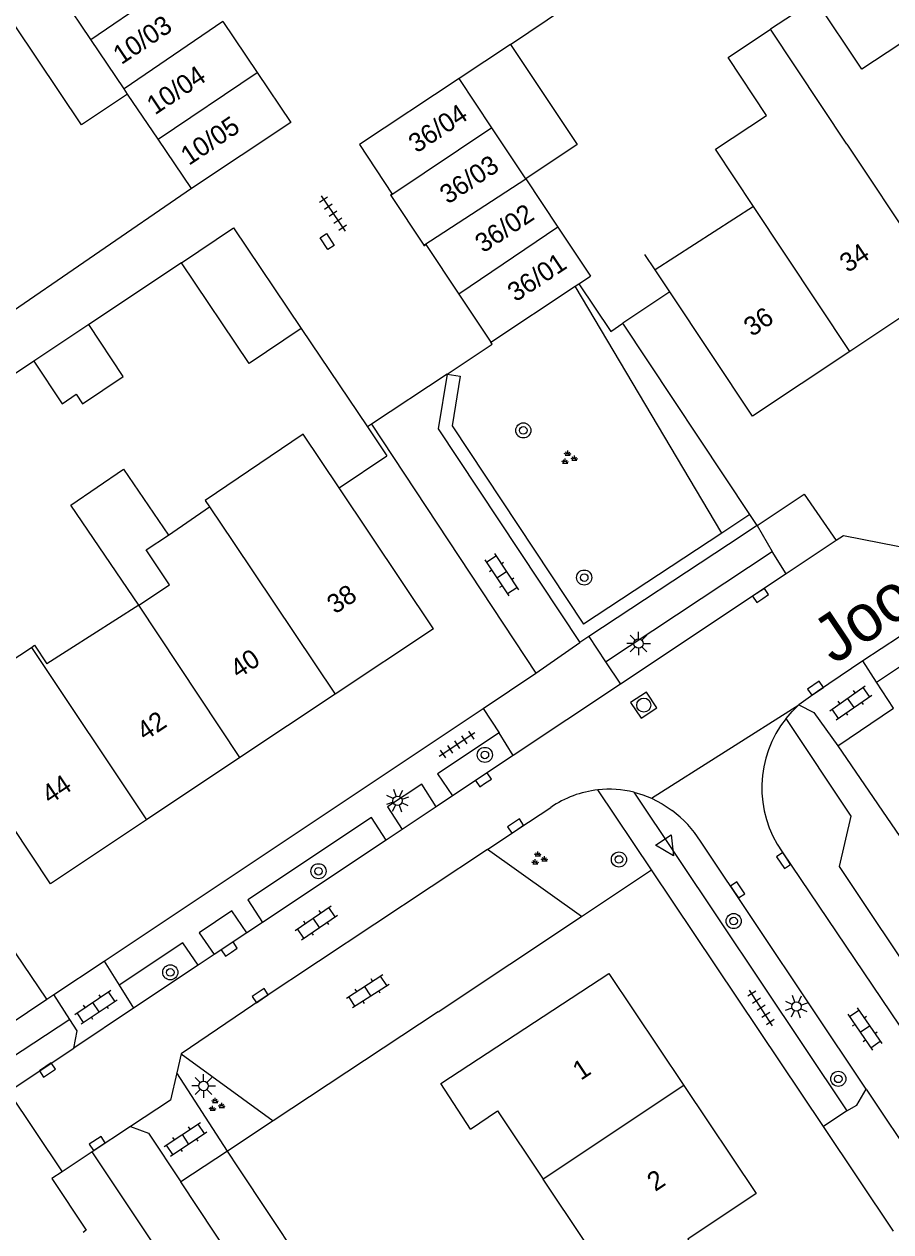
# Model space of a CAD drawing. Extents: x 137999 to 141000, y 397500 to 400501.
# Drawn here: x 138140.2 to 138186, y 399496.6 to 399560.5 of the extents above; entities that cross this region are included whole.
import ezdxf

# ---------------------------------------------------------------- set-up
doc = ezdxf.new("R2010")
doc.units = 0
for name, color, linetype in [('gg-afsc-erfafscheiding', 7, 'Continuous'), ('gg-afsc-muur', 7, 'Continuous'), ('gg-anno-huisnummerreeks BGT', 7, 'Continuous'), ('gg-anno-openbare ruimte label', 7, 'Continuous'), ('gg-bbg-bijgebouw', 7, 'Continuous'), ('gg-bbg-gedigitaliseerde bebouwing', 7, 'Continuous'), ('gg-bbg-gedigitaliseerde bijgebouw', 7, 'Continuous'), ('gg-bbg-hoofdgebouw', 7, 'Continuous'), ('gg-bbg-luifel en loopbrug', 7, 'Continuous'), ('gg-bbg-tussenscheiding', 7, 'Continuous'), ('gg-knt-verharding', 7, 'Continuous'), ('gg-knt-verharding nz', 7, 'Continuous'), ('gt-grn-groengrens', 7, 'Continuous'), ('gt-grn-weggrens', 7, 'Continuous'), ('gt-symb-boom', 7, 'Continuous'), ('gt-symb-groenvak', 7, 'Continuous'), ('gt-symb-klinker verharding', 7, 'Continuous'), ('gt-symb-kolk', 7, 'Continuous'), ('gt-symb-kolk center center', 7, 'Continuous'), ('gt-symb-lichtmast', 7, 'Continuous'), ('gt-symb-rioolschacht', 7, 'Continuous'), ('gt-symb-tegel verharding', 7, 'Continuous'), ('gt-symb-waterafsluiter', 7, 'Continuous')]:
    doc.layers.add(name, color=color, linetype=linetype)

# ---------------------------------------------------------------- blocks, each defined once
blk = doc.blocks.new('gt0-KOLKCC')
at = {"layer": 'gt-symb-kolk center center'}
blk.add_lwpolyline([(-0.375, 0.2), (0.375, 0.2), (0.375, -0.2), (-0.375, -0.2)], close=True, dxfattribs=at)
blk = doc.blocks.new('gt0-TEG1')
at = {"layer": 'gt-symb-tegel verharding'}
for p, q in [((-1.125, 0), (1.125, 0)), ((-0.9, -0.25), (-0.9, 0.25)), ((-0.45, -0.25), (-0.45, 0.25)), ((0, -0.25), (0, 0.25)), ((0.45, -0.25), (0.45, 0.25)), ((0.9, -0.25), (0.9, 0.25))]:
    blk.add_line(p, q, dxfattribs=at)
blk = doc.blocks.new('gt0-GRVAK')
at = {"layer": 'gt-symb-groenvak'}
for p, q in [((-0.11, 0.189), (-0.228, 0.24)), ((-0.182, 0.153), (0.088, 0.153)), ((-0.091, 0.211), (-0.156, 0.322)), ((-0.047, 0.214), (-0.047, 0.393)), ((-0.004, 0.211), (0.061, 0.322)), ((0.015, 0.189), (0.133, 0.24)), ((0.262, -0.052), (0.197, 0.059)), ((0.305, -0.049), (0.305, 0.13)), ((0.349, -0.052), (0.414, 0.059)), ((-0.245, -0.228), (-0.363, -0.177)), ((-0.318, -0.264), (-0.047, -0.264)), ((-0.226, -0.206), (-0.291, -0.095)), ((-0.183, -0.203), (-0.183, -0.024)), ((-0.139, -0.206), (-0.074, -0.095)), ((-0.12, -0.228), (-0.002, -0.177)), ((0.243, -0.074), (0.125, -0.023)), ((0.17, -0.11), (0.441, -0.11)), ((0.368, -0.074), (0.486, -0.023))]:
    blk.add_line(p, q, dxfattribs=at)
blk = doc.blocks.new('gt0-BOOM')
at = {"layer": 'gt-symb-boom'}
for radius in [0.4, 0.2]:
    blk.add_circle((0, 0), radius, dxfattribs=at)
blk = doc.blocks.new('gt0-LMAST')
at = {"layer": 'gt-symb-lichtmast'}
for p, q in [((-0.182, 0.173), (-0.447, 0.438)), ((-0.005, 0.246), (-0.005, 0.621)), ((0.172, 0.173), (0.437, 0.438)), ((-0.255, -0.004), (-0.63, -0.004)), ((-0.182, -0.181), (-0.447, -0.446)), ((-0.005, -0.254), (-0.005, -0.629)), ((0.437, -0.446), (0.172, -0.181)), ((0.245, -0.004), (0.62, -0.004))]:
    blk.add_line(p, q, dxfattribs=at)
blk.add_circle((-0.005, -0.004), 0.25, dxfattribs=at)
blk = doc.blocks.new('gt0-KOLK')
at = {"layer": 'gt-symb-kolk'}
blk.add_lwpolyline([(0, 0), (0.375, 0), (0.375, 0.4), (-0.375, 0.4), (-0.375, 0), (0, 0)], dxfattribs=at)
blk = doc.blocks.new('gt0-KL1')
at = {"layer": 'gt-symb-klinker verharding'}
for p, q in [((-1.15, 0.3), (1.15, 0.3)), ((-1, -0.3), (-1, 0.3)), ((-0.5, 0.3), (-0.5, 0.45)), ((0, -0.3), (0, 0.3)), ((0.5, 0.3), (0.5, 0.45)), ((1, -0.3), (1, 0.3)), ((-1.15, -0.3), (1.15, -0.3)), ((-0.5, -0.45), (-0.5, -0.3)), ((0.5, -0.45), (0.5, -0.3))]:
    blk.add_line(p, q, dxfattribs=at)
blk = doc.blocks.new('gt0-RS')
at = {"layer": 'gt-symb-rioolschacht'}
blk.add_lwpolyline([(-0.5, -0.5), (0.5, -0.5), (0.5, 0.5), (-0.5, 0.5)], close=True, dxfattribs=at)
blk.add_circle((0, 0), 0.375, dxfattribs=at)
blk = doc.blocks.new('gt0-WAFSL')
at = {"layer": 'gt-symb-waterafsluiter'}
for p, q in [((-0.5, -0.333), (0, 0.667)), ((0, 0.667), (0.5, -0.333)), ((0.5, -0.333), (-0.5, -0.333))]:
    blk.add_line(p, q, dxfattribs=at)

msp = doc.modelspace()

# ---------------------------------------------------------------- linework, layer by layer
at = {"layer": 'gg-afsc-erfafscheiding'}
for p, q in [((138149.024, 399551.795), (138136.649, 399543.298)), ((138148.499, 399547.872), (138143.599, 399544.605)), ((138174.317, 399546.342), (138171.844, 399544.672)), ((138154.829, 399544.391), (138158.333, 399539.192)), ((138140.687, 399542.664), (138137.134, 399540.295)), ((138158.333, 399539.192), (138159.365, 399537.663)), ((138156.843, 399535.962), (138159.365, 399537.663)), ((138162.071, 399508.258), (138153.355, 399502.494)), ((138153.355, 399502.494), (138150.93, 399500.89))]:
    msp.add_line(p, q, dxfattribs=at)
for points in [[(138165.908, 399559.418), (138176.62, 399566.638), (138175.833, 399567.83)], [(138169.506, 399546.756), (138171.206, 399544.241), (138171.844, 399544.672)], [(138141.38, 399508.92), (138128.172, 399528.419), (138128.77, 399528.82)]]:
    msp.add_lwpolyline(points, dxfattribs=at)
at = {"layer": 'gg-afsc-muur'}
msp.add_line((138173.553, 399547.491), (138173.008, 399548.307), dxfattribs=at)
at = {"layer": 'gg-bbg-bijgebouw'}
for p, q in [((138150.693, 399560.628), (138152.499, 399557.936)), ((138165.908, 399559.418), (138163.192, 399557.617)), ((138159.568, 399551.422), (138161.31, 399548.795)), ((138169.317, 399546.63), (138169.506, 399546.756)), ((138169.506, 399546.756), (138170.126, 399547.168)), ((138163.173, 399546.214), (138164.864, 399543.663)), ((138164.864, 399543.663), (138169.317, 399546.63)), ((138150.93, 399500.89), (138148.46, 399499.26)), ((138153.84, 399491.18), (138148.46, 399499.26))]:
    msp.add_line(p, q, dxfattribs=at)
for points in [[(138152.499, 399557.936), (138154.281, 399555.281), (138149.024, 399551.795)], [(138163.192, 399557.617), (138157.916, 399554.117), (138159.651, 399551.506), (138159.558, 399551.437), (138159.568, 399551.422)], [(138148.499, 399547.872), (138151.245, 399549.719), (138154.829, 399544.391)], [(138161.31, 399548.795), (138161.325, 399548.772), (138161.43, 399548.845), (138163.173, 399546.214)], [(138154.829, 399544.391), (138152.083, 399542.544), (138148.499, 399547.872)], [(138153.84, 399491.18), (138156.3, 399492.82), (138151.523, 399500), (138150.93, 399500.89)]]:
    msp.add_lwpolyline(points, dxfattribs=at)
at = {"layer": 'gg-bbg-gedigitaliseerde bebouwing'}
for p, q in [((138178.747, 399550.846), (138173.553, 399547.491)), ((138147.809, 399533.472), (138149.987, 399534.955)), ((138146.239, 399529.765), (138147.863, 399530.837)), ((138146.239, 399529.765), (138141.382, 399526.653)), ((138135.5, 399524.181), (138140.564, 399527.532))]:
    msp.add_line(p, q, dxfattribs=at)
for points in [[(138187.15, 399559.88), (138184.478, 399558.107), (138182.031, 399561.795), (138179.653, 399560.217)], [(138145.652, 399556.795), (138143.217, 399555.163), (138139.71, 399560.396), (138132.727, 399555.718), (138132.246, 399556.439)], [(138178.747, 399550.846), (138176.736, 399553.876), (138179.431, 399555.664), (138177.402, 399558.723), (138179.653, 399560.217)], [(138154.935, 399538.814), (138149.759, 399535.29), (138149.987, 399534.955)], [(138147.863, 399530.837), (138146.635, 399532.697), (138147.809, 399533.472)], [(138140.564, 399527.532), (138140.729, 399527.641), (138141.382, 399526.653)], [(138163.78, 399502.06), (138165.207, 399503.015), (138167.62, 399499.408)], [(138171.571, 399490.381), (138168.386, 399495.143), (138169.828, 399496.107), (138167.62, 399499.408)]]:
    msp.add_lwpolyline(points, dxfattribs=at)
at = {"layer": 'gg-bbg-gedigitaliseerde bijgebouw'}
for p, q in [((138147.269, 399554.414), (138145.652, 399556.795)), ((138149.024, 399551.795), (138147.269, 399554.414)), ((138166.708, 399552.318), (138168.409, 399549.755)), ((138168.409, 399549.755), (138170.126, 399547.168)), ((138143.599, 399544.605), (138140.687, 399542.664))]:
    msp.add_line(p, q, dxfattribs=at)
for points in [[(138165.908, 399559.418), (138169.424, 399554.12), (138166.708, 399552.318)], [(138140.687, 399542.664), (138142.184, 399540.417), (138142.933, 399540.916), (138143.268, 399540.414), (138145.419, 399541.848), (138143.599, 399544.605)]]:
    msp.add_lwpolyline(points, dxfattribs=at)
at = {"layer": 'gg-bbg-hoofdgebouw'}
for p, q in [((138174.317, 399546.342), (138173.553, 399547.491)), ((138178.7, 399539.75), (138174.317, 399546.342)), ((138188.779, 399546.471), (138183.836, 399543.175)), ((138183.836, 399543.175), (138178.7, 399539.75)), ((138156.843, 399535.962), (138154.935, 399538.814)), ((138161.82, 399528.52), (138156.843, 399535.962)), ((138161.82, 399528.52), (138156.633, 399525.063)), ((138156.633, 399525.063), (138151.587, 399521.7)), ((138151.587, 399521.7), (138146.646, 399518.406))]:
    msp.add_line(p, q, dxfattribs=at)
for points in [[(138146.646, 399518.406), (138141.58, 399515.03), (138135.5, 399524.181)], [(138163.78, 399502.06), (138162.21, 399504.46), (138171.1, 399510.281), (138175.061, 399504.367)], [(138175.061, 399504.367), (138178.89, 399498.65), (138175.28, 399496.23), (138176.837, 399493.889)]]:
    msp.add_lwpolyline(points, dxfattribs=at)
at = {"layer": 'gg-bbg-luifel en loopbrug'}
msp.add_lwpolyline([(138146.239, 399529.765), (138142.643, 399535.047), (138145.44, 399536.951), (138147.809, 399533.472)], dxfattribs=at)
at = {"layer": 'gg-bbg-tussenscheiding'}
for p, q in [((138143.707, 399559.68), (138148.932, 399563.253)), ((138143.707, 399559.68), (138141.893, 399562.371)), ((138150.693, 399560.628), (138145.467, 399557.069)), ((138183.686, 399554.139), (138179.653, 399560.217)), ((138145.467, 399557.069), (138143.707, 399559.68)), ((138147.269, 399554.414), (138152.499, 399557.936)), ((138164.918, 399555.015), (138163.192, 399557.617)), ((138145.652, 399556.795), (138145.467, 399557.069)), ((138164.918, 399555.015), (138159.568, 399551.422)), ((138166.708, 399552.318), (138164.918, 399555.015)), ((138183.686, 399554.139), (138188.779, 399546.471)), ((138161.31, 399548.795), (138166.708, 399552.318)), ((138183.836, 399543.175), (138178.747, 399550.846)), ((138168.409, 399549.755), (138163.173, 399546.214)), ((138149.987, 399534.955), (138151.252, 399533.074)), ((138151.252, 399533.074), (138156.633, 399525.063)), ((138151.587, 399521.7), (138146.239, 399529.765)), ((138140.564, 399527.532), (138146.646, 399518.406)), ((138175.061, 399504.367), (138167.62, 399499.408))]:
    msp.add_line(p, q, dxfattribs=at)
at = {"layer": 'gg-knt-verharding'}
for p, q in [((138178.56, 399534.551), (138171.844, 399544.672)), ((138162.546, 399541.983), (138158.545, 399539.332)), ((138158.545, 399539.332), (138158.333, 399539.192)), ((138158.545, 399539.332), (138167.248, 399526.166)), ((138178.947, 399533.968), (138177.427, 399532.967)), ((138178.947, 399533.968), (138178.56, 399534.551)), ((138177.427, 399532.967), (138170.042, 399528.104)), ((138183.122, 399533.178), (138180.484, 399531.422)), ((138170.928, 399526.759), (138179.743, 399532.605)), ((138180.484, 399531.422), (138179.743, 399532.605)), ((138180.484, 399531.422), (138171.723, 399525.591)), ((138187.59, 399528.829), (138184.525, 399526.821)), ((138167.248, 399526.166), (138169.558, 399527.785)), ((138170.042, 399528.104), (138169.558, 399527.785)), ((138170.928, 399526.759), (138171.723, 399525.591)), ((138185.259, 399525.698), (138184.525, 399526.821)), ((138164.448, 399524.299), (138167.248, 399526.166)), ((138186.159, 399524.319), (138185.259, 399525.698)), ((138171.723, 399525.591), (138166.036, 399521.806)), ((138144.411, 399510.94), (138164.448, 399524.299)), ((138183.201, 399522.332), (138186.159, 399524.319)), ((138166.036, 399521.806), (138165.304, 399523.006)), ((138166.036, 399521.806), (138162.838, 399519.677)), ((138173.356, 399515.765), (138170.523, 399519.996)), ((138162.838, 399519.677), (138161.963, 399519.097)), ((138172.424, 399519.871), (138183.686, 399503.02)), ((138161.963, 399519.097), (138160.18, 399517.908)), ((138159.331, 399517.343), (138152.78, 399512.982)), ((138160.18, 399517.908), (138159.331, 399517.343)), ((138169.661, 399513.302), (138164.678, 399516.844)), ((138184.699, 399504.175), (138175.949, 399517.282)), ((138180.266, 399516.72), (138191.528, 399500)), ((138182.447, 399502.192), (138173.356, 399515.765)), ((138152.78, 399512.982), (138151.952, 399512.431)), ((138162.071, 399508.258), (138169.661, 399513.302)), ((138151.952, 399512.431), (138150.225, 399511.282)), ((138150.225, 399511.282), (138149.38, 399510.719)), ((138141.755, 399509.17), (138144.411, 399510.94)), ((138144.411, 399510.94), (138145.208, 399509.667)), ((138149.38, 399510.719), (138145.97, 399508.45)), ((138141.38, 399508.92), (138141.755, 399509.17)), ((138142.603, 399507.854), (138141.755, 399509.17)), ((138145.208, 399509.667), (138145.97, 399508.45)), ((138139.331, 399507.554), (138141.38, 399508.92)), ((138145.97, 399508.45), (138142.805, 399506.343)), ((138142.603, 399507.854), (138138.78, 399505.356)), ((138139.702, 399504.277), (138142.805, 399506.343)), ((138148.492, 399506.038), (138148.257, 399505.031)), ((138148.492, 399506.038), (138153.355, 399502.494)), ((138148.257, 399505.031), (138147.92, 399503.59)), ((138150.93, 399500.89), (138148.257, 399505.031)), ((138139.339, 399504.063), (138142.189, 399499.803)), ((138184.699, 399504.175), (138189.104, 399497.576)), ((138147.92, 399503.59), (138145.803, 399502.201)), ((138145.803, 399502.201), (138143.775, 399500.855)), ((138186.156, 399496.654), (138182.447, 399502.192)), ((138143.775, 399500.855), (138142.189, 399499.803))]:
    msp.add_line(p, q, dxfattribs=at)
for points in [[(138162.546, 399541.983), (138164.93, 399543.563), (138164.864, 399543.663)], [(138204.182, 399543.86), (138187.36, 399532.67), (138183.5, 399533.43), (138183.122, 399533.178)], [(138162.546, 399541.983), (138162.074, 399539.083), (138169.558, 399527.785)], [(138178.947, 399533.968), (138181.426, 399535.626), (138183.122, 399533.178)], [(138185.259, 399525.698), (138188.323, 399527.743), (138187.59, 399528.829)], [(138180.47, 399523.775), (138180.794, 399524.147), (138181.145, 399524.488)], [(138181.145, 399524.488), (138181.931, 399524.083), (138183.201, 399522.332)], [(138165.304, 399523.006), (138162.047, 399520.849), (138162.838, 399519.677)], [(138161.963, 399519.097), (138161.205, 399520.3), (138159.387, 399519.096), (138160.18, 399517.908)], [(138172.424, 399519.871), (138172.898, 399519.732), (138173.359, 399519.55)], [(138173.359, 399519.55), (138173.92, 399519.258), (138174.444, 399518.903)], [(138164.678, 399516.844), (138166.281, 399517.923), (138168.026, 399519.068)], [(138159.331, 399517.343), (138158.545, 399518.539), (138152.015, 399514.185), (138152.78, 399512.982)], [(138151.952, 399512.431), (138151.165, 399513.603), (138149.44, 399512.44), (138150.225, 399511.282)], [(138149.38, 399510.719), (138148.574, 399511.901), (138145.208, 399509.667)], [(138142.805, 399506.343), (138142.987, 399507.258), (138142.603, 399507.854)], [(138183.686, 399503.02), (138184.211, 399503.324), (138184.699, 399504.175)], [(138145.803, 399502.201), (138146.753, 399501.834), (138148.46, 399499.26)], [(138142.189, 399499.803), (138141.648, 399499.442), (138143.454, 399496.703), (138143.303, 399496.589)]]:
    msp.add_lwpolyline(points, dxfattribs=at)
for centre, radius, start, end in [((138185.056, 399520.112), 5.869, 141.38343, 215.304), ((138171.122, 399514.562), 5.467, 96.28638, 124.48838), ((138171.121, 399514.574), 5.455, 76.18124, 96.29464), ((138170.711, 399513.928), 6.22, 32.63316, 53.11651)]:
    msp.add_arc(centre, radius, start, end, dxfattribs=at)
at = {"layer": 'gg-knt-verharding nz'}
for points in [[(138184.525, 399526.821), (138182.137, 399525.206), (138181.145, 399524.488)], [(138164.678, 399516.844), (138152.777, 399508.948), (138148.492, 399506.038)]]:
    msp.add_lwpolyline(points, dxfattribs=at)
at = {"layer": 'gt-grn-groengrens'}
for p, q in [((138177.069, 399533.57), (138169.317, 399546.63)), ((138178.56, 399534.551), (138177.069, 399533.57)), ((138177.069, 399533.57), (138169.756, 399528.754)), ((138183.201, 399522.332), (138187.698, 399515.738)), ((138181.59, 399444.201), (138143.775, 399500.855))]:
    msp.add_line(p, q, dxfattribs=at)
for points in [[(138162.546, 399541.983), (138163.237, 399541.871), (138162.809, 399539.241), (138169.756, 399528.754)], [(138202.63, 399490.569), (138190.236, 399509.142), (138187.821, 399509.158), (138183.292, 399515.945), (138183.916, 399518.613), (138180.47, 399523.775)]]:
    msp.add_lwpolyline(points, dxfattribs=at)
at = {"layer": 'gt-grn-weggrens'}
for p, q in [((138178.947, 399533.968), (138179.743, 399532.605)), ((138170.042, 399528.104), (138170.928, 399526.759)), ((138173.359, 399519.55), (138181.145, 399524.488)), ((138164.448, 399524.299), (138165.304, 399523.006)), ((138169.661, 399513.302), (138173.356, 399515.765)), ((138183.686, 399503.02), (138182.447, 399502.192))]:
    msp.add_line(p, q, dxfattribs=at)

# ---------------------------------------------------------------- block references
at = {"layer": 'gt-symb-boom'}
for p, rotation in [((138166.577, 399539.005), 18.851835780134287), ((138169.797, 399531.222), 18.851835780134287), ((138164.544, 399521.844), 18.851835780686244), ((138171.635, 399516.315), 37.648916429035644), ((138155.747, 399515.692), 18.851835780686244), ((138177.7, 399513.057), 18.851835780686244), ((138147.909, 399510.345), 18.851835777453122)]:
    msp.add_blockref('gt0-BOOM', p, dxfattribs=dict(at, rotation=rotation))
msp.add_blockref('gt0-BOOM', (138183.234, 399504.712), dxfattribs=at)
at = {"layer": 'gt-symb-groenvak'}
for p in [(138168.974, 399537.543), (138167.392, 399516.351), (138150.33, 399503.315)]:
    msp.add_blockref('gt0-GRVAK', p, dxfattribs=at)
at = {"layer": 'gt-symb-klinker verharding'}
for p, rotation in [((138165.433, 399531.373), -56.50059992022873), ((138183.893, 399524.596), 35.02487327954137), ((138155.632, 399512.968), 34.53212456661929), ((138158.35, 399509.354), 32.673277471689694), ((138143.985, 399508.507), 33.833028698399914), ((138184.634, 399507.353), -55.46787543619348), ((138148.714, 399501.518), 33.83302869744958)]:
    msp.add_blockref('gt0-KL1', p, dxfattribs=dict(at, rotation=rotation))
at = {"layer": 'gt-symb-kolk'}
for p, rotation in [((138179.237, 399530.112), 33.65827186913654), ((138182.137, 399525.206), 34.07160980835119), ((138164.582, 399520.359), 33.65827186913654), ((138166.281, 399517.923), 33.992039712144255), ((138180.505, 399516.365), 123.70595653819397), ((138177.747, 399514.589), -56.29404346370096), ((138151.142, 399511.412), 33.65827186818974), ((138152.777, 399508.948), 33.57881372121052), ((138141.526, 399505.011), 33.65827186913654), ((138144.16, 399501.127), 33.658271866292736)]:
    msp.add_blockref('gt0-KOLK', p, dxfattribs=dict(at, rotation=rotation))
at = {"layer": 'gt-symb-kolk center center', "rotation": 123.09694153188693}
msp.add_blockref('gt0-KOLKCC', (138156.203, 399548.988), dxfattribs=at)
at = {"layer": 'gt-symb-lichtmast'}
for p in [(138172.677, 399527.739), (138149.678, 399504.339)]:
    msp.add_blockref('gt0-LMAST', p, dxfattribs=at)
at = {"layer": 'gt-symb-lichtmast', "rotation": 18.851835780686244}
for p in [(138159.93, 399519.425), (138181.022, 399508.539)]:
    msp.add_blockref('gt0-LMAST', p, dxfattribs=at)
at = {"layer": 'gt-symb-rioolschacht', "rotation": 33.65827186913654}
msp.add_blockref('gt0-RS', (138172.947, 399524.477), dxfattribs=at)
at = {"layer": 'gt-symb-tegel verharding'}
for p, rotation in [((138156.518, 399550.475), -55.67439803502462), ((138163.073, 399522.388), -146.500599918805), ((138179.15, 399508.465), 123.00706175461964)]:
    msp.add_blockref('gt0-TEG1', p, dxfattribs=dict(at, rotation=rotation))
at = {"layer": 'gt-symb-waterafsluiter', "rotation": -146.78645971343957}
msp.add_blockref('gt0-WAFSL', (138174.162, 399517.068), dxfattribs=at)

# ---------------------------------------------------------------- texts
at = {"layer": 'gg-anno-huisnummerreeks BGT'}
for s, rotation, p in [('10/03', 33.9, (138145.319, 399558.322)), ('10/04', 33.9, (138147.102, 399555.663)), ('36/04', 33.6, (138160.936, 399553.643)), ('10/05', 33.9, (138148.896, 399552.99)), ('36/03', 33.6, (138162.591, 399550.94)), ('36/02', 33.6, (138164.454, 399548.361)), ('34', 33.7, (138183.735, 399547.315)), ('36/01', 33.6, (138166.171, 399545.77)), ('36', 33.7, (138178.665, 399543.934)), ('38', 33.7, (138156.625, 399529.263)), ('40', 33.7, (138151.509, 399525.854)), ('42', 33.7, (138146.571, 399522.563)), ('44', 33.7, (138141.542, 399519.21)), ('1', 33.8, (138169.62, 399504.604)), ('2', 33.8, (138173.556, 399498.727))]:
    msp.add_text(s, height=1, rotation=rotation, dxfattribs=at).set_placement(p)
at = {"layer": 'gg-anno-openbare ruimte label'}
msp.add_text('Joost van den Vondellaan', height=2.5, rotation=34, dxfattribs=at).set_placement((138183.005, 399526.584))

doc.saveas('drawing.dxf')
